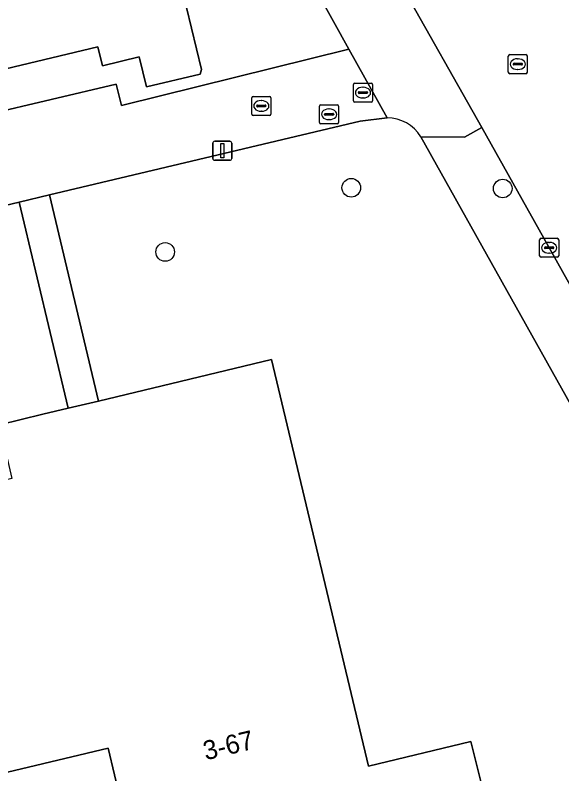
# Model space of a CAD drawing. Extents: x 158031 to 159244, y 380104 to 381214.
# Drawn here: x 158748.37 to 158777.08, y 380648.81 to 380688.64 of the extents above; entities that cross this region are included whole.
import ezdxf

# ---------------------------------------------------------------- set-up
doc = ezdxf.new("R2010")
doc.units = 0
for name, color, linetype in [('IMGEO_Boom', 7, 'Continuous'), ('IMGEO_Erf', 7, 'Continuous'), ('IMGEO_Kolk', 7, 'Continuous'), ('IMGEO_Lichtmast', 7, 'Continuous'), ('IMGEO_Pand', 7, 'Continuous'), ('IMGEO_Pand_nummerreeks', 7, 'Continuous'), ('IMGEO_Rijbaan_lokaal_gesloten', 7, 'Continuous'), ('IMGEO_Rijbaan_lokaal_open', 7, 'Continuous'), ('IMGEO_Rioolput', 7, 'Continuous'), ('IMGEO_Voetpad_open', 7, 'Continuous')]:
    doc.layers.add(name, color=color, linetype=linetype)

msp = doc.modelspace()

# ---------------------------------------------------------------- linework, layer by layer
at = {"layer": 'IMGEO_Boom'}
for centre in [(158766.022, 380679.581), (158773.977, 380679.54), (158756.249, 380676.211)]:
    msp.add_circle(centre, 0.489, dxfattribs=at)
at = {"layer": 'IMGEO_Erf'}
for points in [[(158743.41, 380682.598), (158753.673, 380685.02), (158753.961, 380683.898), (158765.89, 380686.863), (158756.519, 380703.801), (158757.368, 380704.275), (158745.223, 380726.006)], [(158746.248, 380704.996), (158751.888, 380706.352), (158751.998, 380705.907), (158752.65, 380703.286), (158753.77, 380703.555), (158755.911, 380704.069), (158757.723, 380700.929), (158754.582, 380700.174), (158755.614, 380695.88), (158758.407, 380696.55), (158759.792, 380690.786), (158757.108, 380690.141), (158758.154, 380685.791), (158758.081, 380685.544), (158755.264, 380684.873), (158754.889, 380686.447), (158752.956, 380685.986), (158752.719, 380686.982), (158747.884, 380685.83)], [(158767.9, 380683.248), (158766.488, 380683.072), (158750.174, 380679.208), (158752.743, 380668.384), (158761.824, 380670.556), (158766.929, 380649.218), (158772.296, 380650.501), (158774.126, 380643.23), (158770.554, 380642.378), (158764.132, 380640.847), (158763.893, 380640.79), (158763.53, 380642.351), (158760.612, 380641.658), (158759.971, 380644.353), (158759.304, 380644.196), (158754.916, 380643.164), (158753.263, 380650.155), (158746.409, 380648.526)], [(158807.529, 380614.627), (158795.053, 380636.914), (158793.972, 380638.844), (158769.672, 380682.252)], [(158747.525, 380667.136), (158749.829, 380667.687), (158751.151, 380668.003), (158748.582, 380678.823), (158708.828, 380669.343)]]:
    msp.add_lwpolyline(points, dxfattribs=at)
msp.add_arc((158767.934, 380681.235), 2.013, 30.3423, 90.9791, dxfattribs=at)
at = {"layer": 'IMGEO_Kolk'}
for p, q in [((158760.798, 380683.45), (158760.798, 380684.302)), ((158760.873, 380684.376), (158761.725, 380684.376)), ((158761.286, 380684.156), (158761.311, 380684.156)), ((158761.799, 380684.302), (158761.799, 380683.45)), ((158761.057, 380683.87), (158761.057, 380683.882)), ((158761.495, 380683.833), (158761.097, 380683.833)), ((158761.1, 380683.919), (158761.498, 380683.919)), ((158761.541, 380683.882), (158761.541, 380683.87)), ((158761.725, 380683.376), (158760.873, 380683.376)), ((158761.309, 380683.596), (158761.284, 380683.596)), ((158775.99, 380676.929), (158776.842, 380676.929)), ((158775.915, 380676.003), (158775.915, 380676.855)), ((158776.217, 380676.472), (158776.615, 380676.472)), ((158776.403, 380676.709), (158776.428, 380676.709)), ((158776.916, 380676.855), (158776.916, 380676.003)), ((158776.174, 380676.423), (158776.174, 380676.435)), ((158776.612, 380676.386), (158776.214, 380676.386)), ((158776.426, 380676.149), (158776.401, 380676.149)), ((158776.658, 380676.435), (158776.658, 380676.423)), ((158776.842, 380675.929), (158775.99, 380675.929))]:
    msp.add_line(p, q, dxfattribs=at)
for points in [[(158760.798, 380683.45), (158760.798, 380684.302)], [(158760.873, 380684.376), (158761.725, 380684.376)], [(158761.799, 380684.302), (158761.799, 380683.45)], [(158761.725, 380683.376), (158760.873, 380683.376)], [(158775.99, 380676.929), (158776.842, 380676.929)], [(158775.915, 380676.003), (158775.915, 380676.855)], [(158776.916, 380676.855), (158776.916, 380676.003)], [(158776.842, 380675.929), (158775.99, 380675.929)]]:
    msp.add_lwpolyline(points, dxfattribs=at)
for centre, radius, start, end in [((158760.875, 380684.3), 0.0765, 91.552, 178.448), ((158760.875, 380684.3), 0.0765, 91.552, 178.448), ((158761.723, 380684.3), 0.0765, 1.552, 88.448), ((158761.723, 380684.3), 0.0765, 1.552, 88.448), ((158761.097, 380683.879), 0.0403, 85.8775, 175.7526), ((158761.094, 380683.869), 0.0366, 178.938, 274.7102), ((158761.498, 380683.876), 0.043, 264.8664, 352.4533), ((158761.502, 380683.881), 0.0386, 1.7309, 96.639), ((158760.875, 380683.452), 0.0765, 181.552, 268.448), ((158760.875, 380683.452), 0.0765, 181.552, 268.448), ((158761.723, 380683.452), 0.0765, 271.552, 358.448), ((158761.723, 380683.452), 0.0765, 271.552, 358.448), ((158775.992, 380676.853), 0.0765, 91.552, 178.448), ((158775.992, 380676.853), 0.0765, 91.552, 178.448), ((158776.84, 380676.853), 0.0765, 1.552, 88.448), ((158776.84, 380676.853), 0.0765, 1.552, 88.448), ((158776.214, 380676.432), 0.0403, 85.8775, 175.7526), ((158776.619, 380676.434), 0.0386, 1.7309, 96.639), ((158776.211, 380676.422), 0.0366, 178.938, 274.7102), ((158776.615, 380676.429), 0.043, 264.8664, 352.4533), ((158775.992, 380676.005), 0.0765, 181.552, 268.448), ((158775.992, 380676.005), 0.0765, 181.552, 268.448), ((158776.84, 380676.005), 0.0765, 271.552, 358.448), ((158776.84, 380676.005), 0.0765, 271.552, 358.448)]:
    msp.add_arc(centre, radius, start, end, dxfattribs=at)
for centre, major_axis, ratio, start_param, end_param in [((158761.285, 380683.876), (-0.387, 0.002), 0.722429, 4.712389, 7.853982), ((158761.31, 380683.876), (-0.39, 0.002), 0.717154, 1.570796, 4.712389), ((158776.402, 380676.429), (-0.387, 0.002), 0.722429, 4.712389, 7.853982), ((158776.427, 380676.429), (-0.39, 0.002), 0.717154, 1.570796, 4.712389)]:
    msp.add_ellipse(centre, major_axis=major_axis, ratio=ratio, start_param=start_param, end_param=end_param, dxfattribs=at)
at = {"layer": 'IMGEO_Lichtmast'}
for p, q in [((158758.751, 380681.123), (158758.751, 380681.923)), ((158758.751, 380681.923), (158758.751, 380681.123)), ((158758.851, 380682.023), (158759.641, 380682.023)), ((158759.641, 380682.023), (158758.851, 380682.023)), ((158759.741, 380681.923), (158759.741, 380681.123)), ((158759.741, 380681.123), (158759.741, 380681.923)), ((158759.641, 380681.023), (158758.851, 380681.023)), ((158758.851, 380681.023), (158759.641, 380681.023))]:
    msp.add_line(p, q, dxfattribs=at)
msp.add_lwpolyline([(158759.171, 380681.898), (158759.321, 380681.898), (158759.321, 380681.148), (158759.171, 380681.148), (158759.171, 380681.898)], dxfattribs=at)
for centre, start, end in [((158758.851, 380681.923), 90, 180), ((158758.851, 380681.923), 90, 180), ((158759.641, 380681.923), 0, 90), ((158759.641, 380681.923), 360, 90), ((158758.851, 380681.123), 180, 270), ((158758.851, 380681.123), 180, 270), ((158759.641, 380681.123), 270, 0), ((158759.641, 380681.123), 270, 0)]:
    msp.add_arc(centre, 0.1, start, end, dxfattribs=at)
at = {"layer": 'IMGEO_Pand'}
for points in [[(158752.65, 380703.286), (158748.785, 380702.274), (158750.889, 380693.523), (158746.328, 380692.439), (158746.331, 380692.428), (158747.874, 380685.873), (158747.884, 380685.83), (158752.719, 380686.982), (158752.956, 380685.986), (158754.889, 380686.447), (158755.264, 380684.873), (158758.081, 380685.544), (158758.154, 380685.791), (158757.108, 380690.141), (158759.792, 380690.786), (158758.407, 380696.55), (158755.614, 380695.88), (158754.582, 380700.174), (158757.723, 380700.929), (158755.911, 380704.069), (158753.77, 380703.555)], [(158759.304, 380644.196), (158759.971, 380644.353), (158760.612, 380641.658), (158763.53, 380642.351), (158763.893, 380640.79), (158764.132, 380640.847), (158770.554, 380642.378), (158774.126, 380643.23), (158772.296, 380650.501), (158766.929, 380649.218), (158761.824, 380670.556), (158752.743, 380668.384), (158751.151, 380668.003), (158749.829, 380667.687), (158747.525, 380667.136), (158748.201, 380664.308), (158742.958, 380663.054), (158746.409, 380648.526), (158753.263, 380650.155), (158754.916, 380643.164)]]:
    msp.add_lwpolyline(points, close=True, dxfattribs=at)
at = {"layer": 'IMGEO_Rijbaan_lokaal_gesloten'}
msp.add_lwpolyline([(158748.029, 380726.974), (158757.809, 380709.552), (158759.661, 380706.252), (158759.764, 380706.069), (158763.233, 380699.889), (158768.32, 380690.845), (158768.668, 380690.225), (158772.877, 380682.742), (158810.02, 380616.484), (158820.231, 380598.271), (158822.357, 380594.491), (158830.347, 380580.068), (158832.16, 380577.421)], dxfattribs=at)
at = {"layer": 'IMGEO_Rijbaan_lokaal_open'}
msp.add_lwpolyline([(158750.174, 380679.208), (158766.488, 380683.072), (158767.9, 380683.248), (158765.89, 380686.863), (158753.961, 380683.898), (158753.673, 380685.02), (158743.41, 380682.598), (158743.676, 380681.511), (158734.975, 380679.444), (158734.715, 380680.524), (158726.673, 380678.622), (158726.39, 380679.673), (158723.65, 380679.014), (158720.923, 380678.358), (158718.197, 380677.702), (158715.471, 380677.046), (158712.744, 380676.389), (158710.018, 380675.733), (158707.267, 380675.071), (158707.432, 380675.011), (158708.828, 380669.343), (158748.582, 380678.823)], close=True, dxfattribs=at)
at = {"layer": 'IMGEO_Rioolput'}
for p, q in [((158774.268, 380685.645), (158774.268, 380686.497)), ((158774.343, 380686.571), (158775.195, 380686.571)), ((158775.269, 380686.497), (158775.269, 380685.645)), ((158774.527, 380686.065), (158774.527, 380686.077)), ((158774.965, 380686.028), (158774.567, 380686.028)), ((158774.57, 380686.114), (158774.968, 380686.114)), ((158774.756, 380686.351), (158774.781, 380686.351)), ((158775.011, 380686.077), (158775.011, 380686.065)), ((158774.779, 380685.791), (158774.754, 380685.791)), ((158775.195, 380685.571), (158774.343, 380685.571)), ((158766.136, 380684.15), (158766.136, 380685.002)), ((158766.211, 380685.076), (158767.063, 380685.076)), ((158766.624, 380684.856), (158766.649, 380684.856)), ((158767.137, 380685.002), (158767.137, 380684.15)), ((158766.395, 380684.57), (158766.395, 380684.582)), ((158766.833, 380684.533), (158766.435, 380684.533)), ((158766.438, 380684.619), (158766.836, 380684.619)), ((158766.879, 380684.582), (158766.879, 380684.57)), ((158767.063, 380684.076), (158766.211, 380684.076)), ((158766.647, 380684.296), (158766.622, 380684.296)), ((158764.356, 380683.011), (158764.356, 380683.863)), ((158764.431, 380683.937), (158765.283, 380683.937)), ((158764.844, 380683.717), (158764.869, 380683.717)), ((158765.357, 380683.863), (158765.357, 380683.011)), ((158764.615, 380683.431), (158764.615, 380683.443)), ((158765.053, 380683.394), (158764.655, 380683.394)), ((158764.658, 380683.48), (158765.056, 380683.48)), ((158765.099, 380683.443), (158765.099, 380683.431)), ((158765.283, 380682.937), (158764.431, 380682.937)), ((158764.867, 380683.157), (158764.842, 380683.157))]:
    msp.add_line(p, q, dxfattribs=at)
for points in [[(158774.268, 380685.645), (158774.268, 380686.497)], [(158774.343, 380686.571), (158775.195, 380686.571)], [(158775.269, 380686.497), (158775.269, 380685.645)], [(158775.195, 380685.571), (158774.343, 380685.571)], [(158766.136, 380684.15), (158766.136, 380685.002)], [(158766.211, 380685.076), (158767.063, 380685.076)], [(158767.137, 380685.002), (158767.137, 380684.15)], [(158767.063, 380684.076), (158766.211, 380684.076)], [(158764.356, 380683.011), (158764.356, 380683.863)], [(158764.431, 380683.937), (158765.283, 380683.937)], [(158765.357, 380683.863), (158765.357, 380683.011)], [(158765.283, 380682.937), (158764.431, 380682.937)]]:
    msp.add_lwpolyline(points, dxfattribs=at)
for centre, radius, start, end in [((158774.345, 380686.495), 0.0765, 91.552, 178.448), ((158774.345, 380686.495), 0.0765, 91.552, 178.448), ((158775.193, 380686.495), 0.0765, 1.552, 88.448), ((158775.193, 380686.495), 0.0765, 1.552, 88.448), ((158774.567, 380686.074), 0.0403, 85.8775, 175.7526), ((158774.564, 380686.064), 0.0366, 178.938, 274.7102), ((158774.968, 380686.071), 0.043, 264.8664, 352.4533), ((158774.972, 380686.076), 0.0386, 1.7309, 96.639), ((158774.345, 380685.647), 0.0765, 181.552, 268.448), ((158774.345, 380685.647), 0.0765, 181.552, 268.448), ((158775.193, 380685.647), 0.0765, 271.552, 358.448), ((158775.193, 380685.647), 0.0765, 271.552, 358.448), ((158766.213, 380685), 0.0765, 91.552, 178.448), ((158766.213, 380685), 0.0765, 91.552, 178.448), ((158767.061, 380685), 0.0765, 1.552, 88.448), ((158767.061, 380685), 0.0765, 1.552, 88.448), ((158766.435, 380684.579), 0.0403, 85.8775, 175.7526), ((158766.432, 380684.569), 0.0366, 178.938, 274.7102), ((158766.836, 380684.576), 0.043, 264.8664, 352.4533), ((158766.84, 380684.581), 0.0386, 1.7309, 96.639), ((158766.213, 380684.152), 0.0765, 181.552, 268.448), ((158766.213, 380684.152), 0.0765, 181.552, 268.448), ((158767.061, 380684.152), 0.0765, 271.552, 358.448), ((158767.061, 380684.152), 0.0765, 271.552, 358.448), ((158764.433, 380683.861), 0.0765, 91.552, 178.448), ((158764.433, 380683.861), 0.0765, 91.552, 178.448), ((158765.281, 380683.861), 0.0765, 1.552, 88.448), ((158765.281, 380683.861), 0.0765, 1.552, 88.448), ((158764.655, 380683.44), 0.0403, 85.8775, 175.7526), ((158764.652, 380683.43), 0.0366, 178.938, 274.7102), ((158765.056, 380683.437), 0.043, 264.8664, 352.4533), ((158765.06, 380683.442), 0.0386, 1.7309, 96.639), ((158764.433, 380683.013), 0.0765, 181.552, 268.448), ((158764.433, 380683.013), 0.0765, 181.552, 268.448), ((158765.281, 380683.013), 0.0765, 271.552, 358.448), ((158765.281, 380683.013), 0.0765, 271.552, 358.448)]:
    msp.add_arc(centre, radius, start, end, dxfattribs=at)
for centre, major_axis, ratio, start_param, end_param in [((158774.755, 380686.071), (-0.387, 0.002), 0.722429, 4.712389, 7.853982), ((158774.78, 380686.071), (-0.39, 0.002), 0.717154, 1.570796, 4.712389), ((158766.623, 380684.576), (-0.387, 0.002), 0.722429, 4.712389, 7.853982), ((158766.648, 380684.576), (-0.39, 0.002), 0.717154, 1.570796, 4.712389), ((158764.843, 380683.437), (-0.387, 0.002), 0.722429, 4.712389, 7.853982), ((158764.868, 380683.437), (-0.39, 0.002), 0.717154, 1.570796, 4.712389)]:
    msp.add_ellipse(centre, major_axis=major_axis, ratio=ratio, start_param=start_param, end_param=end_param, dxfattribs=at)
at = {"layer": 'IMGEO_Voetpad_open'}
for points in [[(158745.223, 380726.006), (158757.368, 380704.275), (158756.519, 380703.801), (158765.89, 380686.863), (158767.9, 380683.248)], [(158769.672, 380682.252), (158771.971, 380682.232), (158772.877, 380682.742), (158768.668, 380690.225), (158768.32, 380690.845)], [(158772.877, 380682.742), (158771.971, 380682.232), (158769.672, 380682.252), (158793.972, 380638.844), (158795.053, 380636.914), (158807.529, 380614.627), (158810.57, 380610.506)], [(158810.02, 380616.484), (158772.877, 380682.742)]]:
    msp.add_lwpolyline(points, dxfattribs=at)
msp.add_lwpolyline([(158750.174, 380679.208), (158748.582, 380678.823), (158751.151, 380668.003), (158752.743, 380668.384)], close=True, dxfattribs=at)
msp.add_arc((158767.934, 380681.235), 2.013, 30.3423, 90.9791, dxfattribs=at)

# ---------------------------------------------------------------- texts
at = {"layer": 'IMGEO_Pand_nummerreeks'}
msp.add_text('3-67', height=1, rotation=13.4656, dxfattribs=at).set_placement((158758.376, 380649.515))

doc.saveas('drawing.dxf')
